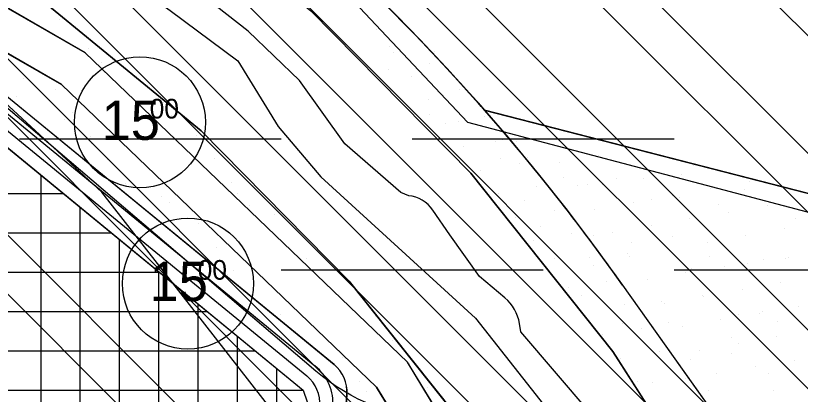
# Model space of a CAD drawing. Extents: x 419109 to 421295, y 4452223 to 4457798.
# Drawn here: x 420631 to 420930.6, y 4456509.4 to 4456653.9 of the extents above; entities that cross this region are included whole.
import ezdxf

# ---------------------------------------------------------------- set-up
doc = ezdxf.new("R2010")
doc.units = 0
for name, color, linetype in [('ADAKENARI', 7, 'Continuous'), ('Default', 7, 'Continuous'), ('IPTAL', 7, 'Continuous'), ('KALDIRIM_FAT', 7, 'Continuous'), ('KD_DAIRE', 7, 'Continuous'), ('KD_YGEN', 7, 'Continuous'), ('PL_AYA_BOLGE_PARKI', 7, 'Continuous'), ('PL_AYA_PARK_DINLENME', 7, 'Continuous'), ('PL_KON_ONE_100', 7, 'Continuous'), ('PL_TA_K_DERE', 7, 'Continuous'), ('PL_TİCARET', 7, 'Continuous'), ('SN_TASKIN', 7, 'Continuous'), ('SN_TR_SIVILASMA', 7, 'Continuous'), ('SN_TR_TASKIN', 7, 'Continuous'), ('TR_AZGELISME', 7, 'Continuous'), ('TR_PARKALANI', 7, 'Continuous'), ('TRFAT_PARKALANI', 7, 'Continuous'), ('TRFAT_TİCARET', 7, 'Continuous')]:
    doc.layers.add(name, color=color, linetype=linetype)

# ---------------------------------------------------------------- blocks, each defined once
blk = doc.blocks.new('POINT_DISPLAY')
at = {"layer": 'Default'}
blk.add_line((0, 0), (0, 0), dxfattribs=at)

msp = doc.modelspace()

# ---------------------------------------------------------------- linework, layer by layer
at = {"layer": 'ADAKENARI'}
for p, q in [((420657.58, 4456639.75), (420530.8, 4456712.43)), ((420648.52, 4456627.66), (420580.89, 4456666.43)), ((420578.41, 4456663.41), (420752.58, 4456520.73)), ((420639.69, 4456661.01), (420701.86, 4456609.89)), ((420804.8, 4456593.75), (420743.75, 4456655.72)), ((420657.58, 4456639.75), (420780.57, 4456521.61)), ((420648.52, 4456627.66), (420768.79, 4456512.12)), ((420605.44, 4456621.88), (420740.82, 4456510.98)), ((420701.86, 4456609.89), (420758.35, 4456552.55)), ((420859.03, 4456525.74), (420804.8, 4456593.75)), ((420758.35, 4456552.55), (420808.54, 4456489.62)), ((420862.75, 4456551.08), (420917.7, 4456473.63)), ((420905.43, 4456453.12), (420859.03, 4456525.74)), ((420830.14, 4456440.67), (420780.57, 4456521.61)), ((420740.82, 4456510.98), (420742.27, 4456506.47)), ((420781.13, 4456491.97), (420768.79, 4456512.12)), ((420757.5, 4456509.37), (420756.36, 4456492.63))]:
    msp.add_line(p, q, dxfattribs=at)
msp.add_lwpolyline([(420809.94, 4456617.86), (420959.97, 4456579.21), (420984.38, 4456839.22), (421087.01, 4456805.84), (421111.56, 4456846.79), (421082.03, 4456884.78)], dxfattribs=at)
for centre, radius, start, end in [((420191.41, 4456074.8), 823.13, 35.35416, 63.79989), ((420744.03, 4456510.29), 13.5, 356.1064, 50.6765)]:
    msp.add_arc(centre, radius, start, end, dxfattribs=at)
at = {"layer": 'IPTAL'}
msp.add_lwpolyline([(420824.18, 4456862.66), (420826.16, 4456766.18), (420697.5, 4456784.75), (420683.04, 4456726.27), (420704.12, 4456710.49), (420724.2, 4456693.94), (420756.2, 4456663.59), (420803.52, 4456613.27), (420965.06, 4456570.68), (420990.33, 4456829.66), (421087.66, 4456798.21), (421089.37, 4456798.57), (421117.92, 4456845.77), (421087.69, 4456887.7)], dxfattribs=at)
at = {"layer": 'KALDIRIM_FAT'}
for p, q in [((420561.09, 4456671.14), (420745.28, 4456520.25)), ((420609.07, 4456625.37), (420742.12, 4456516.38))]:
    msp.add_line(p, q, dxfattribs=at)
for radius in [18.86, 13.86]:
    msp.add_arc((420733.33, 4456505.66), radius, 356.1033, 50.6765, dxfattribs=at)
at = {"layer": 'KD_DAIRE'}
for centre in [(420678.43, 4456613.19), (420696.76, 4456551.65)]:
    msp.add_circle(centre, 25, dxfattribs=at)
at = {"layer": 'PL_AYA_BOLGE_PARKI'}
for points in [[(421283.96, 4456682.26), (421226.26, 4456726.49), (421220.87, 4456730.83), (421215.7, 4456735.43), (421210.76, 4456740.27), (421206.06, 4456745.34), (421201.61, 4456750.64), (421197.42, 4456756.15), (421193.51, 4456761.85), (421189.87, 4456767.74), (421160.65, 4456817.75), (421151.42, 4456836.67), (421082.65, 4456883.98), (421111.56, 4456846.79), (421087.01, 4456805.84), (420984.38, 4456839.22), (420959.97, 4456579.21), (420809.99, 4456617.84)], [(420862.75, 4456551.08), (420917.7, 4456473.63), (421125.1, 4456134.88)]]:
    msp.add_lwpolyline(points, dxfattribs=at)
msp.add_arc((420191.41, 4456074.8), 823.13, 35.35416, 41.27928, dxfattribs=at)
at = {"layer": 'PL_AYA_PARK_DINLENME'}
for points in [[(420398.45, 4456770.44), (420341.54, 4456780.97), (420343.75, 4456814.1), (420500.97, 4456742.52), (420572.51, 4456705.35), (420639.69, 4456661.01), (420701.86, 4456609.89), (420758.35, 4456552.55), (420808.54, 4456489.62), (420852.3, 4456421.11), (420929.96, 4456284.24), (420924.23, 4456280.99), (420830.14, 4456440.67), (420780.57, 4456521.61), (420657.58, 4456639.75), (420530.8, 4456712.43), (420483.24, 4456735.93), (420462.9, 4456746.95), (420444.36, 4456753.77)], [(420756.36, 4456492.63), (420757.5, 4456509.37), (420757.51, 4456510.98), (420757.34, 4456512.57), (420756.97, 4456514.14), (420756.42, 4456515.65), (420755.7, 4456517.08), (420754.81, 4456518.42), (420753.76, 4456519.64), (420752.58, 4456520.73), (420578.41, 4456663.41), (420580.89, 4456666.43), (420648.52, 4456627.66), (420768.79, 4456512.12), (420781.13, 4456491.97)]]:
    msp.add_lwpolyline(points, close=True, dxfattribs=at)
for points in [[(420617.16, 4456779.27), (420632.27, 4456769.91), (420647.17, 4456760.24), (420661.86, 4456750.24), (420676.33, 4456739.93), (420690.57, 4456729.31), (420704.58, 4456718.38), (420718.35, 4456707.15), (420731.88, 4456695.63), (420745.15, 4456683.82), (420758.17, 4456671.73), (420770.92, 4456659.36), (420783.4, 4456646.71), (420795.61, 4456633.8), (420807.53, 4456620.63), (420819.17, 4456607.2), (420830.52, 4456593.53), (420841.57, 4456579.61), (420852.31, 4456565.46), (420862.75, 4456551.08), (420917.7, 4456473.63), (421125.1, 4456134.88)], [(420620.52, 4456702.44), (420647.1, 4456684.72), (420666.31, 4456672.9), (420689.94, 4456655.91), (420715.78, 4456636.71), (420731.29, 4456611.6), (420747.54, 4456592.4), (420806.62, 4456538.49), (420839.11, 4456497.14), (420881.95, 4456423.29), (420925.71, 4456349.17), (420926.2, 4456348.31), (420926.65, 4456347.43), (420927.06, 4456346.54), (420927.44, 4456345.63), (420927.78, 4456344.7), (420928.08, 4456343.77), (420928.34, 4456342.82), (420928.57, 4456341.86), (420932.17, 4456325.07)], [(421036.85, 4456094.94), (420796.81, 4456484.25), (420794.89, 4456487.1), (420792.75, 4456489.78), (420790.4, 4456492.29), (420787.86, 4456494.6), (420785.14, 4456496.7), (420782.27, 4456498.58), (420779.25, 4456500.22), (420776.11, 4456501.62), (420767.72, 4456504.94), (420764.74, 4456506.2), (420761.81, 4456507.57), (420758.95, 4456509.07), (420756.14, 4456510.68), (420753.41, 4456512.4), (420750.75, 4456514.23), (420748.16, 4456516.17), (420745.66, 4456518.22), (420541.58, 4456692.09)], [(420850.3, 4456502.32), (420823.88, 4456533.26), (420823.36, 4456536.44), (420823.06, 4456537.83), (420822.64, 4456539.2), (420822.1, 4456540.52), (420821.45, 4456541.79), (420820.69, 4456543), (420819.83, 4456544.13), (420818.87, 4456545.19), (420817.82, 4456546.15), (420808.04, 4456554.39), (420796.72, 4456570.24), (420790.23, 4456579.71), (420789.4, 4456580.8), (420788.45, 4456581.8), (420787.39, 4456582.68), (420786.25, 4456583.45), (420785.03, 4456584.08), (420783.75, 4456584.59), (420782.43, 4456584.95), (420781.07, 4456585.16), (420778.06, 4456586.46), (420756.72, 4456604.95), (420739.36, 4456629.1), (420719.74, 4456647.97), (420684.27, 4456675.89)]]:
    msp.add_lwpolyline(points, dxfattribs=at)
at = {"layer": 'PL_KON_ONE_100'}
msp.add_lwpolyline([(420809.99, 4456617.84), (420959.97, 4456579.21), (420984.38, 4456839.22), (421087.01, 4456805.84), (421111.56, 4456846.79), (421082.65, 4456883.98), (420999.98, 4456940.86), (420975.43, 4456950.38), (420970.41, 4456927.03), (420950.11, 4456929.82), (420948.58, 4456912.55), (420934.38, 4456915.01), (420931.66, 4456891.55), (420905.32, 4456894.06), (420899.95, 4456867.2), (420875.97, 4456867.48), (420865.08, 4456963.29), (420825.43, 4456965.2), (420833.07, 4456758.07), (420702.22, 4456777.33), (420690.57, 4456729.31)], dxfattribs=at)
msp.add_arc((420191.41, 4456074.8), 823.13, 41.27928, 52.66895, dxfattribs=at)
at = {"layer": 'PL_TA_K_DERE'}
msp.add_lwpolyline([(420859.03, 4456525.74), (420905.43, 4456453.12), (420983.89, 4456314.84), (420929.96, 4456284.24), (420852.3, 4456421.11), (420808.54, 4456489.62), (420758.35, 4456552.55), (420701.86, 4456609.89), (420639.69, 4456661.01), (420572.51, 4456705.35), (420500.97, 4456742.52), (420343.75, 4456814.1), (420348.15, 4456880.22), (420452.95, 4456832.51), (420528.13, 4456798.28), (420603.97, 4456758.88), (420676.56, 4456710.96), (420743.75, 4456655.72), (420804.8, 4456593.75)], close=True, dxfattribs=at)
for points in [[(420620.52, 4456702.44), (420647.1, 4456684.72), (420666.31, 4456672.9), (420689.94, 4456655.91), (420715.78, 4456636.71), (420731.29, 4456611.6), (420747.54, 4456592.4), (420806.62, 4456538.49), (420839.11, 4456497.14), (420881.95, 4456423.29), (420925.71, 4456349.17), (420926.2, 4456348.31), (420926.65, 4456347.43), (420927.06, 4456346.54), (420927.44, 4456345.63), (420927.78, 4456344.7), (420928.08, 4456343.77), (420928.34, 4456342.82), (420928.57, 4456341.86), (420932.17, 4456325.07)], [(420850.3, 4456502.32), (420823.88, 4456533.26), (420823.36, 4456536.44), (420823.06, 4456537.83), (420822.64, 4456539.2), (420822.1, 4456540.52), (420821.45, 4456541.79), (420820.69, 4456543), (420819.83, 4456544.13), (420818.87, 4456545.19), (420817.82, 4456546.15), (420808.04, 4456554.39), (420796.72, 4456570.24), (420790.23, 4456579.71), (420789.4, 4456580.8), (420788.45, 4456581.8), (420787.39, 4456582.68), (420786.25, 4456583.45), (420785.03, 4456584.08), (420783.75, 4456584.59), (420782.43, 4456584.95), (420781.07, 4456585.16), (420778.06, 4456586.46), (420756.72, 4456604.95), (420739.36, 4456629.1), (420719.74, 4456647.97), (420684.27, 4456675.89)]]:
    msp.add_lwpolyline(points, dxfattribs=at)
at = {"layer": 'PL_TİCARET'}
msp.add_lwpolyline([(420605.44, 4456621.88), (420740.82, 4456510.98), (420742.27, 4456506.47), (420713.73, 4456087.47)], dxfattribs=at)
at = {"layer": 'SN_TASKIN'}
msp.add_lwpolyline([(421279.09, 4456215.61), (421195.31, 4456240.09), (421032.23, 4456272.97), (420928.59, 4456320.69), (420834.21, 4456393.35), (420746.64, 4456480.52), (420663.92, 4456586.47), (420574.11, 4456669.5), (420422.96, 4456744.08), (420282.11, 4456812), (420160.8, 4456835.05), (420091.41, 4456837.4), (419960.89, 4456961.81), (419854.4, 4457049.62), (419750.61, 4457217.33), (419705.67, 4457319.89), (419669.27, 4457550.58), (419656.39, 4457729.95), (419636.42, 4457793.06)], dxfattribs=at)
at = {"layer": 'SN_TR_SIVILASMA'}
for p, q in [((421279.97, 4456299.72), (420042.61, 4457537.08)), ((421279.51, 4456255.28), (420030.45, 4457504.34)), ((421279.27, 4456233.06), (420024.37, 4457487.97)), ((421278.81, 4456188.63), (420012.21, 4457455.23)), ((421278.58, 4456166.41), (420006.13, 4457438.86)), ((421278.12, 4456121.97), (419993.97, 4457406.12)), ((421277.88, 4456099.75), (419987.89, 4457389.75)), ((421277.42, 4456055.31), (419975.73, 4457357.01)), ((421277.19, 4456033.09), (419969.65, 4457340.64)), ((421276.73, 4455988.66), (419957.49, 4457307.89)), ((421276.49, 4455966.44), (419971.97, 4457270.96)), ((421276.03, 4455922), (420004.05, 4457193.98)), ((421275.8, 4455899.78), (420015.35, 4457160.22))]:
    msp.add_line(p, q, dxfattribs=at)
at = {"layer": 'SN_TR_TASKIN'}
for p, q in [((420632.43, 4456606.9), (420732.43, 4456606.9)), ((420782.43, 4456606.9), (420882.43, 4456606.9)), ((420732.43, 4456556.9), (420832.43, 4456556.9)), ((420882.43, 4456556.9), (420982.43, 4456556.9))]:
    msp.add_line(p, q, dxfattribs=at)
at = {"layer": 'TR_AZGELISME'}
msp.add_lwpolyline([(420809.99, 4456617.84), (420959.97, 4456579.21), (420984.38, 4456839.22), (421087.01, 4456805.84), (421111.56, 4456846.79), (421082.65, 4456883.98), (420999.98, 4456940.86), (420975.43, 4456950.38), (420970.41, 4456927.03), (420950.11, 4456929.82), (420948.58, 4456912.55), (420934.38, 4456915.01), (420931.66, 4456891.55), (420905.32, 4456894.06), (420899.95, 4456867.2), (420875.97, 4456867.48), (420865.08, 4456963.29), (420825.43, 4456965.2), (420833.07, 4456758.07), (420702.22, 4456777.33), (420690.57, 4456729.31)], dxfattribs=at)
for start, end in [(41.53801, 45.24832), (41.27928, 41.53801)]:
    msp.add_arc((420191.41, 4456074.8), 823.13, start, end, dxfattribs=at)
at = {"layer": 'TRFAT_PARKALANI'}
for p, q in [((420647.64, 4456652.53), (420647.64, 4456652.53)), ((420652.09, 4456650.53), (420652.09, 4456650.53)), ((420658.75, 4456641.55), (420658.75, 4456641.55)), ((420663.65, 4456635.94), (420663.65, 4456635.94)), ((420665.41, 4456632.57), (420665.41, 4456632.57)), ((420633.8, 4456629.94), (420633.8, 4456629.94)), ((420648.57, 4456627.33), (420648.57, 4456627.33)), ((420646.21, 4456625.78), (420646.21, 4456625.78)), ((420631.44, 4456623.17), (420631.44, 4456623.17)), ((420687.44, 4456620.66), (420687.44, 4456620.66)), ((420652.87, 4456616.8), (420652.87, 4456616.8)), ((420690.59, 4456615.96), (420690.59, 4456615.96)), ((420649.76, 4456614.32), (420649.76, 4456614.32)), ((420659.53, 4456607.82), (420659.53, 4456607.82)), ((420700.16, 4456608.24), (420700.16, 4456608.24)), ((420659.87, 4456605.03), (420659.87, 4456605.03)), ((420666.19, 4456598.84), (420666.19, 4456598.84)), ((420706.83, 4456599.26), (420706.83, 4456599.26)), ((420672.85, 4456589.86), (420672.85, 4456589.86)), ((420713.49, 4456590.28), (420713.49, 4456590.28)), ((420686.81, 4456585.05), (420686.81, 4456585.05)), ((420715.8, 4456586.13), (420715.8, 4456586.13)), ((420689.56, 4456582.44), (420689.56, 4456582.44)), ((420694.28, 4456583.48), (420694.28, 4456583.48)), ((420679.51, 4456580.88), (420679.51, 4456580.88)), ((420720.15, 4456581.3), (420720.15, 4456581.3)), ((420729.83, 4456577.91), (420729.83, 4456577.91)), ((420700.94, 4456574.5), (420700.94, 4456574.5)), ((420707.6, 4456565.52), (420707.6, 4456565.52)), ((420741.87, 4456561.22), (420741.87, 4456561.22)), ((420712.01, 4456555.22), (420712.01, 4456555.22)), ((420714.26, 4456556.54), (420714.26, 4456556.54)), ((420720.93, 4456547.56), (420720.93, 4456547.56)), ((420761.56, 4456547.98), (420761.56, 4456547.98)), ((420731.96, 4456539.7), (420731.96, 4456539.7)), ((420768.22, 4456539), (420768.22, 4456539)), ((420774.88, 4456530.02), (420774.88, 4456530.02)), ((420755.68, 4456523.23), (420755.68, 4456523.23)), ((420781.54, 4456521.04), (420781.54, 4456521.04)), ((420762.34, 4456514.25), (420762.34, 4456514.25)), ((420765.02, 4456510.33), (420765.02, 4456510.33)), ((420788.2, 4456512.06), (420788.2, 4456512.06))]:
    msp.add_line(p, q, dxfattribs=at)
at = {"layer": 'TRFAT_TİCARET'}
for p, q in [((420640.69, 4456031.44), (420640.69, 4456593)), ((420523.59, 4456585.99), (420649.25, 4456585.99)), ((420655.69, 4456033.98), (420655.69, 4456580.72)), ((420493, 4456570.99), (420667.56, 4456570.99)), ((420670.69, 4456344.64), (420670.69, 4456568.43)), ((420462.41, 4456555.99), (420685.87, 4456555.99)), ((420685.69, 4456344.64), (420685.69, 4456556.14)), ((420700.69, 4456067.15), (420700.69, 4456543.85)), ((420431.82, 4456540.99), (420704.19, 4456540.99)), ((420715.69, 4456116.24), (420715.69, 4456531.57)), ((420401.23, 4456525.99), (420722.5, 4456525.99)), ((420730.69, 4456336.46), (420730.69, 4456519.28)), ((420393.99, 4456510.99), (420740.81, 4456510.99))]:
    msp.add_line(p, q, dxfattribs=at)

# ---------------------------------------------------------------- block references
at = {"layer": 'TR_PARKALANI', "xscale": 0.1, "yscale": 0.10000000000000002}
for p in [(420768.64, 4456648.77), (420753.86, 4456646.17), (420773.67, 4456642.25), (420788.02, 4456641.93), (420775.3, 4456639.79), (420790.76, 4456640.33), (420788.87, 4456635.63), (420773.23, 4456633.31), (420781.96, 4456630.81), (420800.62, 4456625.7), (420803.39, 4456624.44), (420788.62, 4456621.83), (420789.13, 4456616.06), (420810.05, 4456615.46), (420795.28, 4456612.86), (420800.17, 4456613.33), (420814.07, 4456605.8), (420816.71, 4456606.48), (420822.3, 4456605.83), (420832.17, 4456607.01), (420801.94, 4456603.88), (420826.26, 4456599.65), (420853.61, 4456600.64), (420816.07, 4456599.5), (420823.37, 4456597.5), (420838.83, 4456598.03), (420889.81, 4456596.87), (420808.6, 4456594.9), (420875.04, 4456594.26), (420840.17, 4456592.12), (420860.27, 4456591.66), (420870.58, 4456591.84), (420885.08, 4456593.24), (420830.03, 4456588.52), (420845.49, 4456589.05), (420849.25, 4456589.28), (420854.94, 4456589.52), (420896.47, 4456587.89), (420911.24, 4456590.49), (420815.26, 4456585.92), (420881.7, 4456585.28), (420909.43, 4456587.56), (420825.37, 4456583.5), (420866.93, 4456582.68), (420873.59, 4456583.6), (420884.48, 4456584.31), (420899.25, 4456581.7), (420914.89, 4456584.02), (420836.69, 4456579.54), (420840.14, 4456580.9), (420852.15, 4456580.07), (420903.13, 4456578.91), (420917.9, 4456581.51), (420821.92, 4456576.94), (420888.36, 4456576.3), (420928.8, 4456576.49), (420831.53, 4456573.31), (420873.59, 4456573.7), (420843.35, 4456570.56), (420851.46, 4456569.82), (420858.82, 4456571.09), (420909.79, 4456569.93), (420924.56, 4456572.53), (420828.58, 4456567.96), (420866.24, 4456567.22), (420881.88, 4456569.54), (420895.02, 4456567.32), (420900.54, 4456567.04), (420880.25, 4456564.72), (420836.67, 4456561.2), (420850.01, 4456561.58), (420864.7, 4456563.08), (420865.48, 4456562.11), (420895.78, 4456562.01), (420916.45, 4456560.95), (420924.88, 4456561.36), (420926.19, 4456561.72), (420851.44, 4456558.6), (420901.68, 4456558.34), (420910.55, 4456559.4), (420886.91, 4456555.74), (420889.05, 4456557.4), (420856.67, 4456552.6), (420872.14, 4456553.13), (420923.11, 4456551.97), (420841.9, 4456550), (420908.34, 4456549.36), (420846.98, 4456547.11), (420893.18, 4456547.24), (420893.57, 4456546.76), (420863.33, 4456543.62), (420877.54, 4456544.92), (420878.8, 4456544.15), (420929.77, 4456542.99), (420907.08, 4456539.71), (420915, 4456540.38), (420915.99, 4456540.85), (420880.15, 4456536.89), (420900.23, 4456537.78), (420921.85, 4456537.1), (420862.74, 4456536.29), (420869.99, 4456534.64), (420885.46, 4456535.17), (420855.22, 4456532.04), (420904.5, 4456531.21), (420921.66, 4456531.4), (420906.89, 4456528.8), (420876.66, 4456525.66), (420892.12, 4456526.2), (420904.47, 4456524.93), (420861.88, 4456523.06), (420888.83, 4456522.62), (420928.32, 4456522.42), (420862.43, 4456520.92), (420913.55, 4456519.82), (420883.32, 4456516.68), (420898.78, 4456517.22), (420918.38, 4456517.41), (420868.54, 4456514.08), (420874.04, 4456513.99), (420886.78, 4456515.24), (420895.61, 4456510.69), (420920.21, 4456510.84)]:
    msp.add_blockref('POINT_DISPLAY', p, dxfattribs=at)

# ---------------------------------------------------------------- texts
at = {"layer": 'KD_YGEN'}
for s, height, p in [('15', 15, (420663.78, 4456606.49)), ('00', 7.5, (420682.18, 4456614.64)), ('00', 7.5, (420700.51, 4456553.11)), ('15', 15, (420682.1, 4456544.95))]:
    msp.add_text(s, height=height, dxfattribs=at).set_placement(p)

doc.saveas('drawing.dxf')
